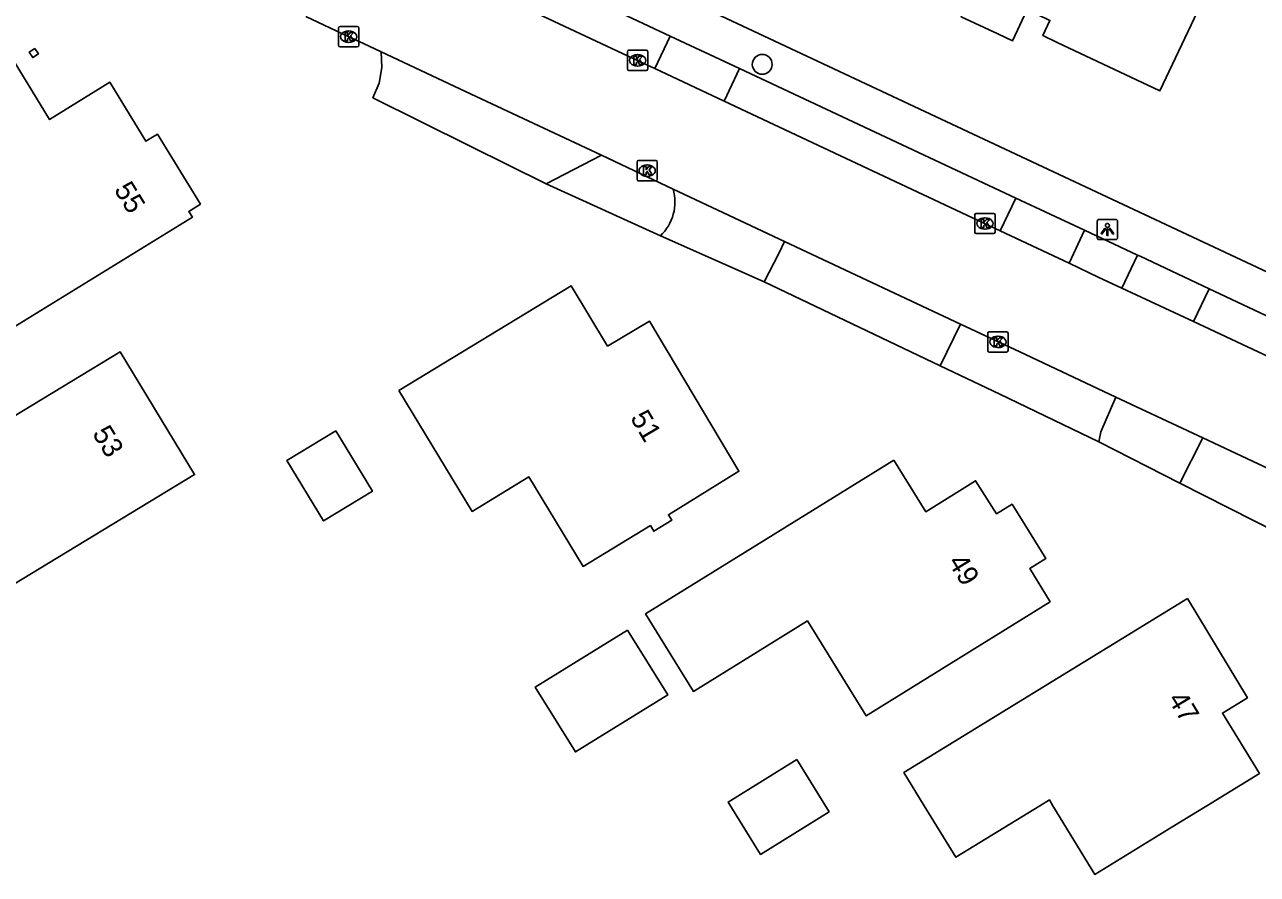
# Model space of a CAD drawing. Extents: x 158838 to 160074, y 386376 to 387776.
# Drawn here: x 159351.9 to 159412.7, y 386496.6 to 386538.5 of the extents above; entities that cross this region are included whole.
import ezdxf

# ---------------------------------------------------------------- set-up
doc = ezdxf.new("R2010")
doc.units = 0
for name, color, linetype in [('IMGEO_Boom', 7, 'Continuous'), ('IMGEO_Groenvoorziening', 7, 'Continuous'), ('IMGEO_Kolk', 7, 'Continuous'), ('IMGEO_Lichtpunt', 7, 'Continuous'), ('IMGEO_Muur', 7, 'Continuous'), ('IMGEO_Pand', 7, 'Continuous'), ('IMGEO_Pand_nummerreeks', 7, 'Continuous'), ('IMGEO_Rijbaan_lokaal_open', 7, 'Continuous'), ('IMGEO_Voetpad_open', 7, 'Continuous')]:
    doc.layers.add(name, color=color, linetype=linetype)

msp = doc.modelspace()

# ---------------------------------------------------------------- linework, layer by layer
at = {"layer": 'IMGEO_Boom'}
msp.add_circle((159388.262, 386536.552), 0.489, dxfattribs=at)
at = {"layer": 'IMGEO_Groenvoorziening'}
for points in [[(159383.238, 386528.098), (159377.608, 386530.658)], [(159397.029, 386521.695), (159388.36, 386525.822)], [(159408.854, 386515.904), (159404.868, 386517.947)]]:
    msp.add_lwpolyline(points, dxfattribs=at)
at = {"layer": 'IMGEO_Kolk'}
for p, q in [((159367.443, 386538.416), (159368.295, 386538.416)), ((159367.368, 386537.49), (159367.368, 386538.342)), ((159367.856, 386538.196), (159367.881, 386538.196)), ((159368.369, 386538.342), (159368.369, 386537.49)), ((159368.295, 386537.416), (159367.443, 386537.416)), ((159367.879, 386537.636), (159367.854, 386537.636)), ((159381.617, 386536.323), (159381.617, 386537.175)), ((159381.692, 386537.249), (159382.544, 386537.249)), ((159382.618, 386537.175), (159382.618, 386536.323)), ((159382.105, 386537.029), (159382.13, 386537.029)), ((159382.544, 386536.249), (159381.692, 386536.249)), ((159382.128, 386536.469), (159382.103, 386536.469)), ((159382.087, 386530.884), (159382.087, 386531.736)), ((159382.162, 386531.81), (159383.014, 386531.81)), ((159383.088, 386531.736), (159383.088, 386530.884)), ((159382.575, 386531.59), (159382.6, 386531.59)), ((159383.014, 386530.81), (159382.162, 386530.81)), ((159382.598, 386531.03), (159382.573, 386531.03)), ((159398.742, 386528.28), (159398.742, 386529.132)), ((159398.817, 386529.206), (159399.669, 386529.206)), ((159399.23, 386528.986), (159399.255, 386528.986)), ((159399.743, 386529.132), (159399.743, 386528.28)), ((159399.669, 386528.206), (159398.817, 386528.206)), ((159399.253, 386528.426), (159399.228, 386528.426)), ((159399.383, 386522.444), (159399.383, 386523.296)), ((159399.458, 386523.37), (159400.31, 386523.37)), ((159400.384, 386523.296), (159400.384, 386522.444)), ((159399.894, 386522.59), (159399.869, 386522.59)), ((159399.871, 386523.15), (159399.896, 386523.15)), ((159400.31, 386522.37), (159399.458, 386522.37))]:
    msp.add_line(p, q, dxfattribs=at)
for points in [[(159367.443, 386538.416), (159368.295, 386538.416)], [(159367.368, 386537.49), (159367.368, 386538.342)], [(159367.689, 386538.116), (159367.812, 386538.116), (159367.812, 386537.965), (159367.942, 386538.116), (159368.106, 386538.116), (159367.96, 386537.965), (159368.113, 386537.716), (159367.961, 386537.716), (159367.876, 386537.88), (159367.812, 386537.813), (159367.812, 386537.716), (159367.689, 386537.716), (159367.689, 386538.116)], [(159368.369, 386538.342), (159368.369, 386537.49)], [(159368.295, 386537.416), (159367.443, 386537.416)], [(159381.617, 386536.323), (159381.617, 386537.175)], [(159381.692, 386537.249), (159382.544, 386537.249)], [(159382.618, 386537.175), (159382.618, 386536.323)], [(159381.938, 386536.949), (159382.061, 386536.949), (159382.061, 386536.798), (159382.191, 386536.949), (159382.355, 386536.949), (159382.209, 386536.798), (159382.362, 386536.549), (159382.21, 386536.549), (159382.125, 386536.713), (159382.061, 386536.646), (159382.061, 386536.549), (159381.938, 386536.549), (159381.938, 386536.949)], [(159382.544, 386536.249), (159381.692, 386536.249)], [(159382.087, 386530.884), (159382.087, 386531.736)], [(159382.162, 386531.81), (159383.014, 386531.81)], [(159383.088, 386531.736), (159383.088, 386530.884)], [(159382.408, 386531.51), (159382.531, 386531.51), (159382.531, 386531.359), (159382.661, 386531.51), (159382.825, 386531.51), (159382.679, 386531.359), (159382.832, 386531.11), (159382.68, 386531.11), (159382.595, 386531.274), (159382.531, 386531.207), (159382.531, 386531.11), (159382.408, 386531.11), (159382.408, 386531.51)], [(159383.014, 386530.81), (159382.162, 386530.81)], [(159398.742, 386528.28), (159398.742, 386529.132)], [(159398.817, 386529.206), (159399.669, 386529.206)], [(159399.063, 386528.906), (159399.186, 386528.906), (159399.186, 386528.755), (159399.316, 386528.906), (159399.48, 386528.906), (159399.334, 386528.755), (159399.487, 386528.506), (159399.335, 386528.506), (159399.25, 386528.67), (159399.186, 386528.603), (159399.186, 386528.506), (159399.063, 386528.506), (159399.063, 386528.906)], [(159399.743, 386529.132), (159399.743, 386528.28)], [(159399.669, 386528.206), (159398.817, 386528.206)], [(159399.383, 386522.444), (159399.383, 386523.296)], [(159399.458, 386523.37), (159400.31, 386523.37)], [(159400.384, 386523.296), (159400.384, 386522.444)], [(159399.704, 386523.07), (159399.827, 386523.07), (159399.827, 386522.919), (159399.957, 386523.07), (159400.121, 386523.07), (159399.975, 386522.919), (159400.128, 386522.67), (159399.976, 386522.67), (159399.891, 386522.834), (159399.827, 386522.767), (159399.827, 386522.67), (159399.704, 386522.67), (159399.704, 386523.07)], [(159400.31, 386522.37), (159399.458, 386522.37)]]:
    msp.add_lwpolyline(points, dxfattribs=at)
for centre, start, end in [((159367.445, 386538.34), 91.55205, 178.44795), ((159367.445, 386538.34), 91.55205, 178.44795), ((159368.293, 386538.34), 1.55205, 88.44795), ((159368.293, 386538.34), 1.55205, 88.44795), ((159367.445, 386537.492), 181.55205, 268.44795), ((159367.445, 386537.492), 181.55205, 268.44795), ((159368.293, 386537.492), 271.55205, 358.44795), ((159368.293, 386537.492), 271.55205, 358.44795), ((159381.694, 386537.173), 91.55205, 178.44795), ((159381.694, 386537.173), 91.55205, 178.44795), ((159382.542, 386537.173), 1.55205, 88.44795), ((159382.542, 386537.173), 1.55205, 88.44795), ((159381.694, 386536.325), 181.55205, 268.44795), ((159381.694, 386536.325), 181.55205, 268.44795), ((159382.542, 386536.325), 271.55205, 358.44795), ((159382.542, 386536.325), 271.55205, 358.44795), ((159382.164, 386531.734), 91.55205, 178.44795), ((159382.164, 386531.734), 91.55205, 178.44795), ((159383.012, 386531.734), 1.55205, 88.44795), ((159383.012, 386531.734), 1.55205, 88.44795), ((159382.164, 386530.886), 181.55205, 268.44795), ((159382.164, 386530.886), 181.55205, 268.44795), ((159383.012, 386530.886), 271.55205, 358.44795), ((159383.012, 386530.886), 271.55205, 358.44795), ((159398.819, 386529.13), 91.55205, 178.44795), ((159398.819, 386529.13), 91.55205, 178.44795), ((159399.667, 386529.13), 1.55205, 88.44795), ((159399.667, 386529.13), 1.55205, 88.44795), ((159398.819, 386528.282), 181.55205, 268.44795), ((159398.819, 386528.282), 181.55205, 268.44795), ((159399.667, 386528.282), 271.55205, 358.44795), ((159399.667, 386528.282), 271.55205, 358.44795), ((159399.46, 386523.294), 91.55205, 178.44795), ((159399.46, 386523.294), 91.55205, 178.44795), ((159400.308, 386523.294), 1.55205, 88.44795), ((159400.308, 386523.294), 1.55205, 88.44795), ((159399.46, 386522.446), 181.55205, 268.44795), ((159399.46, 386522.446), 181.55205, 268.44795), ((159400.308, 386522.446), 271.55205, 358.44795), ((159400.308, 386522.446), 271.55205, 358.44795)]:
    msp.add_arc(centre, 0.0765, start, end, dxfattribs=at)
for centre, major_axis, ratio, start_param, end_param in [((159367.855, 386537.916), (-0.387, 0.002), 0.722429, 4.712389, 7.853982), ((159367.88, 386537.916), (-0.39, 0.002), 0.717154, 1.570796, 4.712389), ((159382.104, 386536.749), (-0.387, 0.002), 0.722429, 4.712389, 7.853982), ((159382.129, 386536.749), (-0.39, 0.002), 0.717154, 1.570796, 4.712389), ((159382.574, 386531.31), (-0.387, 0.002), 0.722429, 4.712389, 7.853982), ((159382.599, 386531.31), (-0.39, 0.002), 0.717154, 1.570796, 4.712389), ((159399.229, 386528.706), (-0.387, 0.002), 0.722429, 4.712389, 7.853982), ((159399.254, 386528.706), (-0.39, 0.002), 0.717154, 1.570796, 4.712389), ((159399.87, 386522.87), (-0.387, 0.002), 0.722429, 4.712389, 7.853982), ((159399.895, 386522.87), (-0.39, 0.002), 0.717154, 1.570796, 4.712389)]:
    msp.add_ellipse(centre, major_axis=major_axis, ratio=ratio, start_param=start_param, end_param=end_param, dxfattribs=at)
at = {"layer": 'IMGEO_Lichtpunt'}
for p, q in [((159404.786, 386528.812), (159404.786, 386528.005)), ((159404.786, 386528.812), (159404.786, 386528.005)), ((159405.688, 386528.907), (159404.88, 386528.907)), ((159405.688, 386528.907), (159404.88, 386528.907)), ((159405.782, 386528.005), (159405.782, 386528.812)), ((159405.782, 386528.005), (159405.782, 386528.812)), ((159404.88, 386527.911), (159405.688, 386527.911)), ((159404.88, 386527.911), (159405.688, 386527.911))]:
    msp.add_line(p, q, dxfattribs=at)
for points in [[(159405.16, 386528.476), (159405.199, 386528.448), (159405.011, 386528.186), (159404.973, 386528.213), (159405.16, 386528.476)], [(159405.262, 386528.428), (159405.309, 386528.428), (159405.309, 386528.106), (159405.262, 386528.106), (159405.262, 386528.428)], [(159405.372, 386528.448), (159405.41, 386528.475), (159405.597, 386528.213), (159405.558, 386528.185), (159405.372, 386528.448)]]:
    msp.add_lwpolyline(points, dxfattribs=at)
msp.add_circle((159405.285, 386528.61), 0.0994, dxfattribs=at)
for centre, start, end in [((159404.88, 386528.812), 90, 180), ((159404.88, 386528.812), 90, 180), ((159405.688, 386528.812), 0, 90), ((159405.688, 386528.812), 0, 90), ((159404.88, 386528.005), 180, 270), ((159404.88, 386528.005), 180, 270), ((159405.688, 386528.005), 270, 0), ((159405.688, 386528.005), 270, 360)]:
    msp.add_arc(centre, 0.0946, start, end, dxfattribs=at)
at = {"layer": 'IMGEO_Muur'}
msp.add_lwpolyline([(159352.398, 386537.334), (159352.569, 386537.069), (159352.291, 386536.889), (159352.119, 386537.153), (159352.398, 386537.334)], dxfattribs=at)
at = {"layer": 'IMGEO_Pand'}
for points in [[(159404.907, 386546.757), (159404.54, 386545.979), (159411.418, 386542.74), (159407.873, 386535.249), (159402.805, 386537.635), (159402.1, 386537.967), (159402.451, 386538.717), (159401.322, 386539.25), (159400.608, 386537.718), (159399.877, 386538.059), (159398.075, 386538.899), (159398.256, 386539.277), (159395.468, 386540.582), (159395.298, 386540.22), (159392.781, 386541.407), (159394.488, 386545.026), (159394.858, 386544.851), (159395.714, 386546.664), (159395.343, 386546.839), (159397.052, 386550.456), (159404.907, 386546.757)], [(159351.37, 386536.696), (159353.124, 386533.831), (159354.154, 386534.47), (159356.087, 386535.669), (159357.868, 386532.759), (159358.436, 386533.116), (159360.555, 386529.664), (159359.986, 386529.305), (159360.16, 386529.022), (159350.767, 386523.24), (159350.382, 386523.003), (159348.32, 386526.314), (159345.417, 386524.505), (159343.567, 386527.476), (159341.114, 386525.948), (159339.157, 386529.089), (159351.37, 386536.696)], [(159370.342, 386520.471), (159378.842, 386525.631), (159380.637, 386522.665), (159382.708, 386523.886), (159387.112, 386516.494), (159383.637, 386514.349), (159383.803, 386514.076), (159382.914, 386513.536), (159382.748, 386513.81), (159379.431, 386511.797), (159376.754, 386516.208), (159373.958, 386514.512), (159370.342, 386520.471)], [(159342.291, 386513.698), (159356.596, 386522.379), (159360.268, 386516.328), (159344.558, 386506.795), (159340.887, 386512.846)], [(159367.232, 386518.481), (159369.038, 386515.506), (159366.631, 386514.045), (159364.826, 386517.021), (159367.232, 386518.481)], [(159394.745, 386517.035), (159396.332, 386514.495), (159398.786, 386516.02), (159399.811, 386514.393), (159400.584, 386514.862), (159402.25, 386512.192), (159401.466, 386511.702), (159402.458, 386510.052), (159393.388, 386504.429), (159390.488, 386509.114), (159384.867, 386505.634), (159382.499, 386509.461), (159394.745, 386517.035)], [(159409.24, 386510.223), (159412.192, 386505.321), (159410.956, 386504.565), (159412.777, 386501.592), (159410.182, 386500), (159408.516, 386498.978), (159404.671, 386496.619), (159402.597, 386500), (159402.42, 386500.288), (159401.95, 386500), (159397.811, 386497.461), (159396.254, 386500), (159395.247, 386501.642), (159409.24, 386510.223)], [(159381.624, 386508.663), (159383.601, 386505.467), (159379.05, 386502.652), (159377.073, 386505.848), (159381.624, 386508.663)], [(159389.963, 386502.278), (159391.563, 386499.693), (159388.178, 386497.598), (159386.578, 386500.182), (159389.963, 386502.278)]]:
    msp.add_lwpolyline(points, dxfattribs=at)
at = {"layer": 'IMGEO_Rijbaan_lokaal_open'}
for points in [[(159295.852, 386577.254), (159321.741, 386565.098), (159360.254, 386546.992), (159382.422, 386536.598), (159382.972, 386536.339)], [(159369.472, 386537.167), (159368.607, 386537.574), (159367.849, 386537.93), (159365.76, 386538.912)], [(159380.329, 386532.068), (159373.622, 386535.218), (159369.472, 386537.167)], [(159382.972, 386536.339), (159386.387, 386534.735)], [(159386.387, 386534.735), (159399.999, 386528.338)], [(159383.866, 386530.406), (159380.329, 386532.068)], [(159389.359, 386527.826), (159383.866, 386530.406)], [(159399.999, 386528.338), (159403.392, 386526.744)], [(159398.042, 386523.747), (159389.359, 386527.826)], [(159403.392, 386526.744), (159404.833, 386526.067), (159406.003, 386525.519)], [(159406.003, 386525.519), (159409.532, 386523.866)], [(159409.532, 386523.866), (159418.573, 386519.631)], [(159405.704, 386520.149), (159400.96, 386522.377), (159398.042, 386523.747)], [(159409.991, 386518.133), (159405.704, 386520.149)], [(159416.524, 386515.061), (159409.991, 386518.133)]]:
    msp.add_lwpolyline(points, dxfattribs=at)
at = {"layer": 'IMGEO_Voetpad_open'}
for points in [[(159293.857, 386582.459), (159294.064, 386582.31), (159294.288, 386582.188), (159316.242, 386571.848), (159355.883, 386553.199), (159361.891, 386550.365), (159390.458, 386536.952), (159425.102, 386520.721)], [(159383.723, 386537.942), (159358.772, 386549.664), (159355.359, 386551.266), (159352.653, 386552.537), (159349.241, 386554.139), (159325.961, 386565.07), (159322.56, 386566.673), (159308.304, 386573.391), (159304.902, 386574.994), (159299.466, 386577.556)], [(159383.723, 386537.942), (159382.972, 386536.339)], [(159387.14, 386536.342), (159383.723, 386537.942)], [(159377.608, 386530.658), (159373.866, 386532.519), (159369.061, 386534.909), (159369.371, 386535.62), (159369.512, 386536.393), (159369.472, 386537.167)], [(159386.387, 386534.735), (159387.14, 386536.342)], [(159400.762, 386529.961), (159387.14, 386536.342)], [(159380.329, 386532.068), (159377.608, 386530.658)], [(159400.762, 386529.961), (159399.999, 386528.338)], [(159404.157, 386528.371), (159400.762, 386529.961)], [(159388.36, 386525.822), (159383.238, 386528.098)], [(159403.392, 386526.744), (159404.157, 386528.371)], [(159406.767, 386527.149), (159404.157, 386528.371)], [(159389.359, 386527.826), (159389.078, 386527.229), (159388.36, 386525.822)], [(159406.767, 386527.149), (159406.003, 386525.519)], [(159410.294, 386525.492), (159406.894, 386527.089), (159406.767, 386527.149)], [(159409.532, 386523.866), (159410.294, 386525.492)], [(159416.664, 386522.5), (159410.294, 386525.492)], [(159398.042, 386523.747), (159397.029, 386521.695)], [(159404.868, 386517.947), (159399.975, 386520.292), (159397.029, 386521.695)], [(159404.868, 386517.947), (159404.955, 386518.432), (159405.704, 386520.149)], [(159409.991, 386518.133), (159408.854, 386515.904)], [(159419.721, 386510.401), (159408.854, 386515.904)]]:
    msp.add_lwpolyline(points, dxfattribs=at)
msp.add_arc((159381.659, 386529.767), 2.298, 313.41671, 16.14029, dxfattribs=at)

# ---------------------------------------------------------------- texts
at = {"layer": 'IMGEO_Pand_nummerreeks'}
for s, rotation, p in [('55', 301.54685, (159356.269, 386530.376)), ('51', 300.78561, (159381.728, 386519.124)), ('53', 301.24891, (159355.2, 386518.356)), ('49', 301.60321, (159397.395, 386512.02)), ('47', 301.05649, (159408.24, 386505.259))]:
    msp.add_text(s, height=1, rotation=rotation, dxfattribs=at).set_placement(p)

doc.saveas('drawing.dxf')
